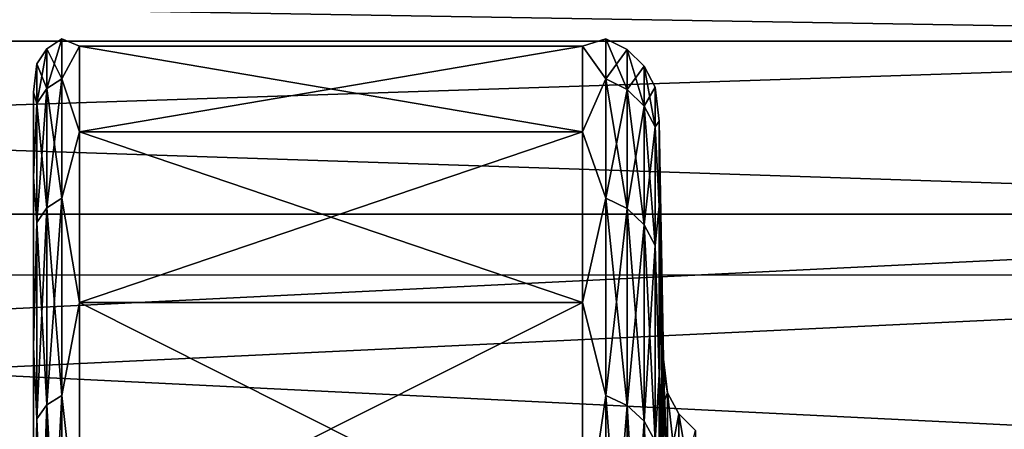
# Model space of a CAD drawing. Header units: metres. Extents: x 59 to 135, y -85 to 115.
# Tile 259 of 290: x 97.01 to 100.21, y 47.42 to 48.75. Entities that reach past the tile are written whole.
import ezdxf

# ---------------------------------------------------------------- set-up
doc = ezdxf.new("R2010")
doc.units = ezdxf.units.M
doc.layers.add('solid_20_404_502_XXX', color=7, linetype='CONTINUOUS')

msp = doc.modelspace()

# ---------------------------------------------------------------- linework, layer by layer
at = {"layer": 'solid_20_404_502_XXX'}
for points in [[(103.25, 49.118969, -9.109835), (72.358109, 47.919746, -11.497985), (72.34034, 49.120304, -9.106745)], [(103.25, 49.118969, 9.109835), (72.34034, 49.120117, 9.107179), (72.358109, 47.919556, 11.498317)], [(103.25, 49.118969, -9.109835), (103.25, 47.918583, -11.5), (72.358109, 47.919746, -11.497985)], [(103.25, 47.918583, 11.5), (103.25, 49.118969, 9.109835), (72.358109, 47.919556, 11.498317)], [(103.25, 48.96447, 1.221041), (103.25, 48.680962, 3.646612), (86.25, 48.964455, 1.221133)], [(103.25, 48.96447, -1.221041), (86.25, 48.964455, -1.221133), (86.25, 48.680981, -3.646483)], [(103.25, 48.680962, -3.646612), (103.25, 48.96447, -1.221041), (86.25, 48.680981, -3.646483)], [(103.25, 48.680962, 3.646612), (86.25, 48.680981, 3.646483), (86.25, 48.964455, 1.221133)], [(103.25, 48.117779, 6.022868), (86.25, 48.117695, 6.023078), (86.25, 48.680981, 3.646483)], [(103.25, 48.680962, 3.646612), (103.25, 48.117779, 6.022868), (86.25, 48.680981, 3.646483)], [(103.25, 48.680962, -3.646612), (86.25, 48.680981, -3.646483), (86.25, 48.117695, -6.023078)], [(103.25, 48.117779, -6.022868), (103.25, 48.680962, -3.646612), (86.25, 48.117695, -6.023078)], [(97.093895, 48.526142, 2.312741), (97.142601, 48.558495, 2.316386), (97.142601, 48.688583)], [(97.093895, 48.656025), (97.142601, 48.688583), (97.142601, 48.558495, -2.316386)], [(97.093895, 48.656025), (97.093895, 48.526142, 2.312741), (97.142601, 48.688583)], [(97.142601, 48.688583), (97.199997, 48.664978, 1.203598), (97.199997, 48.664978, -1.203598)], [(97.142601, 48.688583), (97.142601, 48.558495, 2.316386), (97.199997, 48.664978, 1.203598)], [(97.142601, 48.558495, -2.316386), (97.142601, 48.688583), (97.199997, 48.664978, -1.203598)], [(98.915527, 48.688103), (98.839325, 48.664978, -1.203598), (98.839325, 48.664978, 1.203598)], [(98.915527, 48.558022, -2.316333), (98.839325, 48.664978, -1.203598), (98.915527, 48.688103)], [(98.915527, 48.688103), (98.839325, 48.664978, 1.203598), (98.915527, 48.558022, 2.316333)], [(98.915527, 48.688103), (98.984734, 48.653366), (98.984734, 48.523502, -2.312443)], [(98.915527, 48.688103), (98.915527, 48.558022, 2.316333), (98.984734, 48.653366)], [(98.915527, 48.558022, -2.316333), (98.915527, 48.688103), (98.984734, 48.523502, -2.312443)], [(97.061371, 48.477718, 2.307285), (97.093895, 48.526142, 2.312741), (97.093895, 48.656025)], [(97.061371, 48.607292), (97.093895, 48.656025), (97.093895, 48.526142, -2.312741)], [(97.061371, 48.607292), (97.061371, 48.477718, 2.307285), (97.093895, 48.656025)], [(97.093895, 48.526142, -2.312741), (97.093895, 48.656025), (97.142601, 48.558495, -2.316386)], [(97.142601, 48.558495, 2.316386), (97.199997, 48.385521, 3.594517), (97.199997, 48.664978, 1.203598)], [(97.142601, 48.558495, -2.316386), (97.199997, 48.664978, -1.203598), (97.199997, 48.385521, -3.594517)], [(97.199997, 48.664978, -1.203598), (98.839325, 48.664978, -1.203598), (98.839325, 48.385521, -3.594517)], [(97.199997, 48.385521, -3.594517), (97.199997, 48.664978, -1.203598), (98.839325, 48.385521, -3.594517)], [(97.199997, 48.664978, 1.203598), (98.839325, 48.664978, 1.203598), (98.839325, 48.664978, -1.203598)], [(97.199997, 48.664978, -1.203598), (97.199997, 48.664978, 1.203598), (98.839325, 48.664978, -1.203598)], [(97.199997, 48.385521, 3.594517), (98.839325, 48.385521, 3.594517), (98.839325, 48.664978, 1.203598)], [(97.199997, 48.664978, 1.203598), (97.199997, 48.385521, 3.594517), (98.839325, 48.664978, 1.203598)], [(98.915527, 48.558022, -2.316333), (98.839325, 48.385521, -3.594517), (98.839325, 48.664978, -1.203598)], [(98.915527, 48.558022, 2.316333), (98.839325, 48.664978, 1.203598), (98.839325, 48.385521, 3.594517)], [(98.915527, 48.558022, 2.316333), (98.984734, 48.523502, 2.312443), (98.984734, 48.653366)], [(98.984734, 48.653366), (99.039986, 48.599117), (99.039986, 48.469597, -2.30637)], [(98.984734, 48.653366), (98.984734, 48.523502, 2.312443), (99.039986, 48.599117)], [(98.984734, 48.523502, -2.312443), (98.984734, 48.653366), (99.039986, 48.469597, -2.30637)], [(97.061371, 48.607292), (97.050003, 48.515213, -1.195078), (97.050003, 48.515213, 1.195078)], [(97.061371, 48.477718, -2.307285), (97.050003, 48.515213, -1.195078), (97.061371, 48.607292)], [(97.061371, 48.607292), (97.050003, 48.515213, 1.195078), (97.061371, 48.477718, 2.307285)], [(97.061371, 48.477718, -2.307285), (97.061371, 48.607292), (97.093895, 48.526142, -2.312741)], [(98.984734, 48.523502, 2.312443), (99.039986, 48.469597, 2.30637), (99.039986, 48.599117)], [(99.039986, 48.599117), (99.075989, 48.530567), (99.075989, 48.401474, -2.298694)], [(99.039986, 48.599117), (99.039986, 48.469597, 2.30637), (99.075989, 48.530567)], [(99.039986, 48.469597, -2.30637), (99.039986, 48.599117), (99.075989, 48.401474, -2.298694)], [(97.093895, 48.138134, 4.596398), (97.142601, 48.169876, 4.603642), (97.142601, 48.558495, 2.316386)], [(97.093895, 48.526142, 2.312741), (97.093895, 48.138134, 4.596398), (97.142601, 48.558495, 2.316386)], [(97.093895, 48.526142, -2.312741), (97.142601, 48.558495, -2.316386), (97.142601, 48.169876, -4.603642)], [(97.142601, 48.558495, 2.316386), (97.142601, 48.169876, 4.603642), (97.199997, 48.385521, 3.594517)], [(97.142601, 48.169876, -4.603642), (97.142601, 48.558495, -2.316386), (97.199997, 48.385521, -3.594517)], [(98.915527, 48.169411, -4.603536), (98.839325, 48.385521, -3.594517), (98.915527, 48.558022, -2.316333)], [(98.915527, 48.558022, 2.316333), (98.839325, 48.385521, 3.594517), (98.915527, 48.169411, 4.603536)], [(98.915527, 48.558022, 2.316333), (98.915527, 48.169411, 4.603536), (98.984734, 48.523502, 2.312443)], [(98.915527, 48.558022, -2.316333), (98.984734, 48.523502, -2.312443), (98.984734, 48.135544, -4.595806)], [(98.915527, 48.169411, -4.603536), (98.915527, 48.558022, -2.316333), (98.984734, 48.135544, -4.595806)], [(97.050003, 48.515213, 1.195078), (97.050003, 48.515213, -1.195078), (97.050003, 48.237564, -3.569703)], [(97.061371, 48.477718, -2.307285), (97.050003, 48.237564, -3.569703), (97.050003, 48.515213, -1.195078)], [(97.050003, 48.237564, 3.569703), (97.050003, 48.515213, 1.195078), (97.050003, 48.237564, -3.569703)], [(97.061371, 48.477718, 2.307285), (97.050003, 48.515213, 1.195078), (97.050003, 48.237564, 3.569703)], [(97.061371, 48.090626, 4.585554), (97.093895, 48.138134, 4.596398), (97.093895, 48.526142, 2.312741)], [(97.061371, 48.477718, 2.307285), (97.061371, 48.090626, 4.585554), (97.093895, 48.526142, 2.312741)], [(97.061371, 48.477718, -2.307285), (97.093895, 48.526142, -2.312741), (97.093895, 48.138134, -4.596398)], [(97.093895, 48.138134, -4.596398), (97.093895, 48.526142, -2.312741), (97.142601, 48.169876, -4.603642)], [(98.915527, 48.169411, 4.603536), (98.984734, 48.135544, 4.595806), (98.984734, 48.523502, 2.312443)], [(98.984734, 48.523502, 2.312443), (98.984734, 48.135544, 4.595806), (99.039986, 48.469597, 2.30637)], [(98.984734, 48.523502, -2.312443), (99.039986, 48.469597, -2.30637), (99.039986, 48.082657, -4.583735)], [(98.984734, 48.135544, -4.595806), (98.984734, 48.523502, -2.312443), (99.039986, 48.082657, -4.583735)], [(99.039986, 48.469597, 2.30637), (99.075989, 48.401474, 2.298694), (99.075989, 48.530567)], [(99.075989, 48.530567), (99.089287, 48.419758, 1.189315), (99.089287, 48.419758, -1.189315)], [(99.075989, 48.530567), (99.075989, 48.401474, 2.298694), (99.089287, 48.419758, 1.189315)], [(99.075989, 48.401474, -2.298694), (99.075989, 48.530567), (99.089287, 48.419758, -1.189315)], [(97.061371, 48.090626, -4.585554), (97.050003, 48.237564, -3.569703), (97.061371, 48.477718, -2.307285)], [(97.061371, 48.477718, 2.307285), (97.050003, 48.237564, 3.569703), (97.061371, 48.090626, 4.585554)], [(97.061371, 48.090626, -4.585554), (97.061371, 48.477718, -2.307285), (97.093895, 48.138134, -4.596398)], [(98.984734, 48.135544, 4.595806), (99.039986, 48.082657, 4.583735), (99.039986, 48.469597, 2.30637)], [(99.039986, 48.469597, 2.30637), (99.039986, 48.082657, 4.583735), (99.075989, 48.401474, 2.298694)], [(99.039986, 48.469597, -2.30637), (99.075989, 48.401474, -2.298694), (99.075989, 48.015823, -4.568481)], [(99.039986, 48.082657, -4.583735), (99.039986, 48.469597, -2.30637), (99.075989, 48.015823, -4.568481)], [(99.075989, 48.401474, 2.298694), (99.089287, 48.143616, 3.551863), (99.089287, 48.419758, 1.189315)], [(99.075989, 48.401474, -2.298694), (99.089287, 48.419758, -1.189315), (99.089287, 48.143616, -3.551863)], [(99.089287, 48.419758, -1.189315), (99.103401, 47.609795, -1.186174), (99.103401, 47.502399, -2.36802)], [(99.089287, 48.143616, -3.551863), (99.089287, 48.419758, -1.189315), (99.103401, 47.502399, -2.36802)], [(99.089287, 48.419758, -1.189315), (99.103401, 47.645638), (99.103401, 47.609795, -1.186174)], [(99.089287, 48.419758, 1.189315), (99.103401, 47.609795, 1.186174), (99.103401, 47.645638)], [(99.089287, 48.419758, -1.189315), (99.089287, 48.419758, 1.189315), (99.103401, 47.645638)], [(99.089287, 48.419758, 1.189315), (99.089287, 48.143616, 3.551863), (99.103401, 47.609795, 1.186174)], [(97.142601, 48.169876, 4.603642), (97.199997, 47.830383, 5.936827), (97.199997, 48.385521, 3.594517)], [(97.142601, 48.169876, -4.603642), (97.199997, 48.385521, -3.594517), (97.199997, 47.830383, -5.936827)], [(97.199997, 48.385521, -3.594517), (98.839325, 48.385521, -3.594517), (98.839325, 47.830383, -5.936827)], [(97.199997, 47.830383, -5.936827), (97.199997, 48.385521, -3.594517), (98.839325, 47.830383, -5.936827)], [(97.199997, 47.830383, 5.936827), (98.839325, 47.830383, 5.936827), (98.839325, 48.385521, 3.594517)], [(97.199997, 48.385521, 3.594517), (97.199997, 47.830383, 5.936827), (98.839325, 48.385521, 3.594517)], [(98.915527, 48.169411, -4.603536), (98.839325, 47.830383, -5.936827), (98.839325, 48.385521, -3.594517)], [(98.915527, 48.169411, 4.603536), (98.839325, 48.385521, 3.594517), (98.839325, 47.830383, 5.936827)], [(99.039986, 48.082657, 4.583735), (99.075989, 48.015823, 4.568481), (99.075989, 48.401474, 2.298694)], [(99.075989, 48.401474, 2.298694), (99.075989, 48.015823, 4.568481), (99.089287, 48.143616, 3.551863)], [(99.075989, 48.015823, -4.568481), (99.075989, 48.401474, -2.298694), (99.089287, 48.143616, -3.551863)], [(97.050003, 48.237564, 3.569703), (97.050003, 48.237564, -3.569703), (97.050003, 47.686184, -5.895466)], [(97.061371, 48.090626, -4.585554), (97.050003, 47.686184, -5.895466), (97.050003, 48.237564, -3.569703)], [(97.050003, 47.686184, 5.895466), (97.050003, 48.237564, 3.569703), (97.050003, 47.686184, -5.895466)], [(97.061371, 48.090626, 4.585554), (97.050003, 48.237564, 3.569703), (97.050003, 47.686184, 5.895466)], [(97.093895, 47.496876, 6.822252), (97.142601, 47.527607, 6.833005), (97.142601, 48.169876, 4.603642)], [(97.093895, 48.138134, 4.596398), (97.093895, 47.496876, 6.822252), (97.142601, 48.169876, 4.603642)], [(97.093895, 48.138134, -4.596398), (97.142601, 48.169876, -4.603642), (97.142601, 47.527607, -6.833005)], [(97.142601, 48.169876, 4.603642), (97.142601, 47.527607, 6.833005), (97.199997, 47.830383, 5.936827)], [(97.142601, 47.527607, -6.833005), (97.142601, 48.169876, -4.603642), (97.199997, 47.830383, -5.936827)], [(98.915527, 47.527157, -6.832848), (98.839325, 47.830383, -5.936827), (98.915527, 48.169411, -4.603536)], [(98.915527, 48.169411, 4.603536), (98.839325, 47.830383, 5.936827), (98.915527, 47.527157, 6.832848)], [(98.915527, 48.169411, 4.603536), (98.915527, 47.527157, 6.832848), (98.984734, 48.135544, 4.595806)], [(98.915527, 48.169411, -4.603536), (98.984734, 48.135544, -4.595806), (98.984734, 47.494366, -6.821374)], [(98.915527, 47.527157, -6.832848), (98.915527, 48.169411, -4.603536), (98.984734, 47.494366, -6.821374)], [(97.061371, 47.450882, 6.806158), (97.093895, 47.496876, 6.822252), (97.093895, 48.138134, 4.596398)], [(97.061371, 48.090626, 4.585554), (97.061371, 47.450882, 6.806158), (97.093895, 48.138134, 4.596398)], [(97.061371, 48.090626, -4.585554), (97.093895, 48.138134, -4.596398), (97.093895, 47.496876, -6.822252)], [(97.093895, 47.496876, -6.822252), (97.093895, 48.138134, -4.596398), (97.142601, 47.527607, -6.833005)], [(98.915527, 47.527157, 6.832848), (98.984734, 47.494366, 6.821374), (98.984734, 48.135544, 4.595806)], [(98.984734, 48.135544, 4.595806), (98.984734, 47.494366, 6.821374), (99.039986, 48.082657, 4.583735)], [(98.984734, 48.135544, -4.595806), (99.039986, 48.082657, -4.583735), (99.039986, 47.443165, -6.803458)], [(98.984734, 47.494366, -6.821374), (98.984734, 48.135544, -4.595806), (99.039986, 47.443165, -6.803458)], [(99.075989, 48.015823, 4.568481), (99.089287, 47.595066, 5.866377), (99.089287, 48.143616, 3.551863)], [(99.075989, 48.015823, -4.568481), (99.089287, 48.143616, -3.551863), (99.089287, 47.595066, -5.866377)], [(99.089287, 48.143616, -3.551863), (99.103401, 47.323841, -3.541225), (99.103401, 47.074772, -4.701509)], [(99.089287, 47.595066, -5.866377), (99.089287, 48.143616, -3.551863), (99.103401, 47.074772, -4.701509)], [(99.089287, 48.143616, -3.551863), (99.103401, 47.502399, -2.36802), (99.103401, 47.323841, -3.541225)], [(99.089287, 48.143616, 3.551863), (99.103401, 47.502399, 2.36802), (99.103401, 47.609795, 1.186174)], [(99.089287, 48.143616, 3.551863), (99.103401, 47.323841, 3.541225), (99.103401, 47.502399, 2.36802)], [(99.089287, 48.143616, 3.551863), (99.089287, 47.595066, 5.866377), (99.103401, 47.323841, 3.541225)], [(103.25, 48.117779, 6.022868), (103.25, 47.282539, 8.317675), (86.25, 48.117695, 6.023078)], [(103.25, 48.117779, -6.022868), (86.25, 48.117695, -6.023078), (86.25, 47.282669, -8.317341)], [(103.25, 47.282539, -8.317675), (103.25, 48.117779, -6.022868), (86.25, 47.282669, -8.317341)], [(103.25, 47.282539, 8.317675), (86.25, 47.282669, 8.317341), (86.25, 48.117695, 6.023078)], [(97.061371, 47.450882, -6.806158), (97.050003, 47.686184, -5.895466), (97.061371, 48.090626, -4.585554)], [(97.061371, 48.090626, 4.585554), (97.050003, 47.686184, 5.895466), (97.061371, 47.450882, 6.806158)], [(97.061371, 47.450882, -6.806158), (97.061371, 48.090626, -4.585554), (97.093895, 47.496876, -6.822252)], [(98.984734, 47.494366, 6.821374), (99.039986, 47.443165, 6.803458), (99.039986, 48.082657, 4.583735)], [(99.039986, 48.082657, 4.583735), (99.039986, 47.443165, 6.803458), (99.075989, 48.015823, 4.568481)], [(99.039986, 48.082657, -4.583735), (99.075989, 48.015823, -4.568481), (99.075989, 47.37846, -6.780816)], [(99.039986, 47.443165, -6.803458), (99.039986, 48.082657, -4.583735), (99.075989, 47.37846, -6.780816)], [(99.039986, 47.443165, 6.803458), (99.075989, 47.37846, 6.780816), (99.075989, 48.015823, 4.568481)], [(99.075989, 48.015823, 4.568481), (99.075989, 47.37846, 6.780816), (99.089287, 47.595066, 5.866377)], [(99.075989, 47.37846, -6.780816), (99.075989, 48.015823, -4.568481), (99.089287, 47.595066, -5.866377)], [(103.25, 47.918583, -11.5), (72.37986, 46.450497, -13.732411), (72.358109, 47.919746, -11.497985)], [(103.25, 47.918583, 11.5), (72.358109, 47.919556, 11.498317), (72.379868, 46.450268, 13.73272)], [(103.25, 47.918583, -11.5), (103.25, 46.448833, -13.734648), (72.37986, 46.450497, -13.732411)], [(103.25, 46.448833, 13.734648), (103.25, 47.918583, 11.5), (72.379868, 46.450268, 13.73272)], [(97.142601, 47.527607, 6.833005), (97.199997, 47.007072, 8.198852), (97.199997, 47.830383, 5.936827)], [(97.142601, 47.527607, -6.833005), (97.199997, 47.830383, -5.936827), (97.199997, 47.007072, -8.198852)], [(97.199997, 47.830383, -5.936827), (98.839325, 47.830383, -5.936827), (98.839325, 47.007072, -8.198852)], [(97.199997, 47.007072, -8.198852), (97.199997, 47.830383, -5.936827), (98.839325, 47.007072, -8.198852)], [(97.199997, 47.007072, 8.198852), (98.839325, 47.007072, 8.198852), (98.839325, 47.830383, 5.936827)], [(97.199997, 47.830383, 5.936827), (97.199997, 47.007072, 8.198852), (98.839325, 47.830383, 5.936827)], [(98.915527, 47.527157, -6.832848), (98.839325, 47.007072, -8.198852), (98.839325, 47.830383, -5.936827)], [(98.915527, 47.527157, 6.832848), (98.839325, 47.830383, 5.936827), (98.839325, 47.007072, 8.198852)], [(97.050003, 47.686184, 5.895466), (97.050003, 47.686184, -5.895466), (97.050003, 46.868267, -8.14188)], [(97.061371, 47.450882, -6.806158), (97.050003, 46.868267, -8.14188), (97.050003, 47.686184, -5.895466)], [(97.050003, 46.868267, 8.14188), (97.050003, 47.686184, 5.895466), (97.050003, 46.868267, -8.14188)], [(97.061371, 47.450882, 6.806158), (97.050003, 47.686184, 5.895466), (97.050003, 46.868267, 8.14188)], [(99.116707, 47.536324, -1.137861), (99.103401, 47.609795, -1.186174), (99.103401, 47.645638)], [(99.116707, 47.536324, 1.137861), (99.103401, 47.645638), (99.103401, 47.609795, 1.186174)], [(99.116707, 47.536324, -1.137861), (99.103401, 47.645638), (99.116707, 47.536324, 1.137861)], [(99.116707, 47.272129, -3.398196), (99.103401, 47.502399, -2.36802), (99.103401, 47.609795, -1.186174)], [(99.116707, 47.272129, -3.398196), (99.103401, 47.609795, -1.186174), (99.116707, 47.536324, -1.137861)], [(99.116707, 47.536324, 1.137861), (99.103401, 47.609795, 1.186174), (99.103401, 47.502399, 2.36802)], [(99.075989, 47.37846, 6.780816), (99.089287, 46.781525, 8.10156), (99.089287, 47.595066, 5.866377)], [(99.075989, 47.37846, -6.780816), (99.089287, 47.595066, -5.866377), (99.089287, 46.781525, -8.10156)], [(99.089287, 47.595066, -5.866377), (99.103401, 46.7561, -5.844637), (99.103401, 46.368988, -6.966439)], [(99.089287, 46.781525, -8.10156), (99.089287, 47.595066, -5.866377), (99.103401, 46.368988, -6.966439)], [(99.089287, 47.595066, -5.866377), (99.103401, 47.074772, -4.701509), (99.103401, 46.7561, -5.844637)], [(99.089287, 47.595066, 5.866377), (99.103401, 47.074772, 4.701509), (99.103401, 47.323841, 3.541225)], [(99.089287, 47.595066, 5.866377), (99.103401, 46.7561, 5.844637), (99.103401, 47.074772, 4.701509)], [(99.089287, 47.595066, 5.866377), (99.089287, 46.781525, 8.10156), (99.103401, 46.7561, 5.844637)], [(97.093895, 46.610435, 8.962313), (97.142601, 46.639767, 8.976439), (97.142601, 47.527607, 6.833005)], [(97.093895, 47.496876, 6.822252), (97.093895, 46.610435, 8.962313), (97.142601, 47.527607, 6.833005)], [(97.093895, 47.496876, -6.822252), (97.142601, 47.527607, -6.833005), (97.142601, 46.639767, -8.976439)], [(97.142601, 47.527607, 6.833005), (97.142601, 46.639767, 8.976439), (97.199997, 47.007072, 8.198852)], [(97.142601, 46.639767, -8.976439), (97.142601, 47.527607, -6.833005), (97.199997, 47.007072, -8.198852)], [(98.915527, 46.639336, -8.976232), (98.839325, 47.007072, -8.198852), (98.915527, 47.527157, -6.832848)], [(98.915527, 47.527157, 6.832848), (98.839325, 47.007072, 8.198852), (98.915527, 46.639336, 8.976232)], [(98.915527, 47.527157, 6.832848), (98.915527, 46.639336, 8.976232), (98.984734, 47.494366, 6.821374)], [(98.915527, 47.527157, -6.832848), (98.984734, 47.494366, -6.821374), (98.984734, 46.60804, -8.96116)], [(98.915527, 46.639336, -8.976232), (98.915527, 47.527157, -6.832848), (98.984734, 46.60804, -8.96116)], [(99.116707, 47.536324, 1.137861), (99.103401, 47.502399, 2.36802), (99.116707, 47.272129, 3.398196)], [(99.116707, 47.536324, 1.137861), (99.15271, 47.467888, 1.133875), (99.15271, 47.467888, -1.133875)], [(99.116707, 47.536324, 1.137861), (99.116707, 47.272129, 3.398196), (99.15271, 47.467888, 1.133875)], [(99.116707, 47.536324, -1.137861), (99.15271, 47.467888, -1.133875), (99.15271, 47.20462, -3.386292)], [(99.116707, 47.536324, -1.137861), (99.116707, 47.536324, 1.137861), (99.15271, 47.467888, -1.133875)], [(99.116707, 47.272129, -3.398196), (99.116707, 47.536324, -1.137861), (99.15271, 47.20462, -3.386292)], [(97.061371, 46.566528, 8.94117), (97.093895, 46.610435, 8.962313), (97.093895, 47.496876, 6.822252)], [(97.061371, 47.450882, 6.806158), (97.061371, 46.566528, 8.94117), (97.093895, 47.496876, 6.822252)], [(97.061371, 47.450882, -6.806158), (97.093895, 47.496876, -6.822252), (97.093895, 46.610435, -8.962313)], [(97.093895, 46.610435, -8.962313), (97.093895, 47.496876, -6.822252), (97.142601, 46.639767, -8.976439)], [(98.915527, 46.639336, 8.976232), (98.984734, 46.60804, 8.96116), (98.984734, 47.494366, 6.821374)], [(98.984734, 47.494366, 6.821374), (98.984734, 46.60804, 8.96116), (99.039986, 47.443165, 6.803458)], [(98.984734, 47.494366, -6.821374), (99.039986, 47.443165, -6.803458), (99.039986, 46.559166, -8.937623)], [(98.984734, 46.60804, -8.96116), (98.984734, 47.494366, -6.821374), (99.039986, 46.559166, -8.937623)], [(99.116707, 47.272129, -3.398196), (99.103401, 47.323841, -3.541225), (99.103401, 47.502399, -2.36802)], [(99.116707, 47.272129, 3.398196), (99.103401, 47.502399, 2.36802), (99.103401, 47.323841, 3.541225)], [(97.061371, 46.566528, -8.94117), (97.050003, 46.868267, -8.14188), (97.061371, 47.450882, -6.806158)], [(97.061371, 47.450882, 6.806158), (97.050003, 46.868267, 8.14188), (97.061371, 46.566528, 8.94117)], [(97.061371, 46.566528, -8.94117), (97.061371, 47.450882, -6.806158), (97.093895, 46.610435, -8.962313)], [(99.116707, 47.272129, 3.398196), (99.15271, 47.20462, 3.386292), (99.15271, 47.467888, 1.133875)], [(99.15271, 47.467888, 1.133875), (99.207962, 47.413734, 1.130721), (99.207962, 47.413734, -1.130721)], [(99.15271, 47.467888, 1.133875), (99.15271, 47.20462, 3.386292), (99.207962, 47.413734, 1.130721)], [(99.15271, 47.467888, -1.133875), (99.207962, 47.413734, -1.130721), (99.207962, 47.151196, -3.376873)], [(99.15271, 47.467888, -1.133875), (99.15271, 47.467888, 1.133875), (99.207962, 47.413734, -1.130721)], [(99.15271, 47.20462, -3.386292), (99.15271, 47.467888, -1.133875), (99.207962, 47.151196, -3.376873)], [(98.984734, 46.60804, 8.96116), (99.039986, 46.559166, 8.937623), (99.039986, 47.443165, 6.803458)], [(99.039986, 47.443165, 6.803458), (99.039986, 46.559166, 8.937623), (99.075989, 47.37846, 6.780816)], [(99.039986, 47.443165, -6.803458), (99.075989, 47.37846, -6.780816), (99.075989, 46.497402, -8.907879)], [(99.039986, 46.559166, -8.937623), (99.039986, 47.443165, -6.803458), (99.075989, 46.497402, -8.907879)]]:
    msp.add_3dface(points, dxfattribs=at)

doc.saveas('drawing.dxf')
